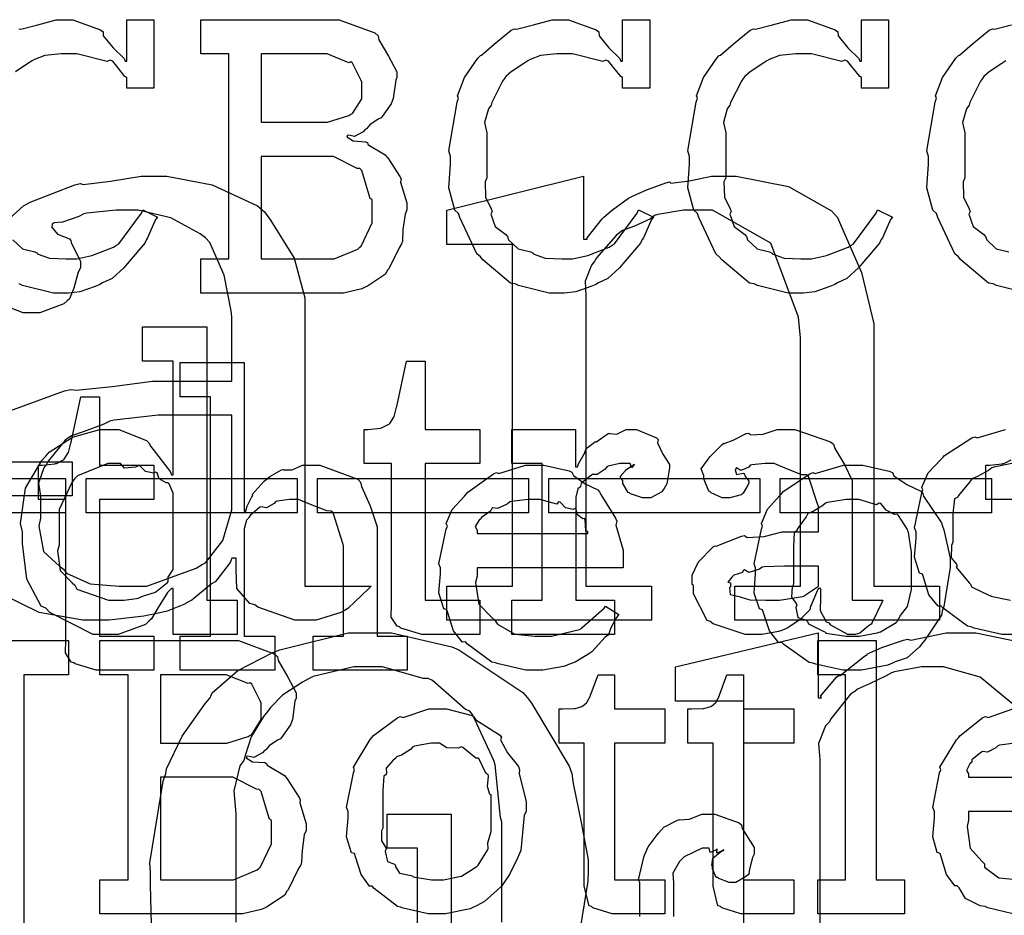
# Model space of a CAD drawing. Extents: x 0 to 8.5, y 0 to 11.
# Tile 318 of 379: x 4.268 to 4.668, y 8.868 to 9.232. Entities that reach past the tile are written whole.
import ezdxf

# ---------------------------------------------------------------- set-up
doc = ezdxf.new("R2010")
doc.units = 0
doc.layers.get('0').update_dxf_attribs({"linetype": 'CONTINUOUS'})

msp = doc.modelspace()

# ---------------------------------------------------------------- linework, layer by layer
at = {"color": 0}
for points in [[(4.26779, 9.22879), (4.26861, 9.22857), (4.2755, 9.23031), (4.28304, 9.23247), (4.2856, 9.23247), (4.28971, 9.23247), (4.301, 9.22835), (4.30208, 9.22749), (4.30214, 9.22597), (4.3061, 9.22103), (4.3106, 9.21674), (4.31099, 9.21556), (4.31164, 9.21556), (4.31164, 9.23247), (4.32269, 9.23247), (4.32269, 9.20469), (4.31164, 9.20469), (4.31164, 9.20904), (4.31093, 9.20942), (4.30599, 9.21556), (4.3049, 9.21599), (4.30365, 9.2155), (4.29139, 9.21858), (4.28733, 9.21858), (4.28504, 9.21858), (4.27832, 9.21789), (4.27419, 9.21625), (4.27322, 9.21576), (4.27154, 9.21463), (4.26644, 9.21132)], [(4.6774, 9.12136), (4.66493, 9.12446), (4.66357, 9.12506), (4.66168, 9.12543), (4.65044, 9.13493), (4.64947, 9.13613), (4.648, 9.13732), (4.64111, 9.15201), (4.64057, 9.15369), (4.63911, 9.15506), (4.63672, 9.16417), (4.63732, 9.17378), (4.63732, 9.17692), (4.63667, 9.17919), (4.64003, 9.19889), (4.64057, 9.20057), (4.64019, 9.2015), (4.64301, 9.20893), (4.64849, 9.21679), (4.64947, 9.21793), (4.64996, 9.21804), (4.65511, 9.22254), (4.662, 9.22819), (4.66336, 9.22879), (4.66417, 9.22857), (4.67106, 9.23031)], [(4.66878, 9.21576), (4.6671, 9.21463), (4.662, 9.21132), (4.65983, 9.20936), (4.65924, 9.20861), (4.65847, 9.20751), (4.65408, 9.19883), (4.65381, 9.19775), (4.65272, 9.19629), (4.65121, 9.19065), (4.65207, 9.18642), (4.65207, 9.18494), (4.65207, 9.16824), (4.65136, 9.16656), (4.65153, 9.16038), (4.65386, 9.1556), (4.65424, 9.15457), (4.65375, 9.15338), (4.65554, 9.14844), (4.65983, 9.14512), (4.66054, 9.14438), (4.66097, 9.14296), (4.66488, 9.13937), (4.66992, 9.13807)], [(4.25825, 9.14649), (4.26975, 9.15679), (4.27121, 9.15767), (4.2724, 9.15831), (4.29053, 9.16542), (4.29269, 9.1659), (4.29394, 9.16553), (4.30501, 9.16683), (4.31754, 9.16894), (4.32178, 9.16894), (4.3279, 9.16894), (4.34636, 9.16531), (4.36481, 9.15685), (4.36757, 9.1544), (4.37011, 9.15093), (4.37961, 9.13553), (4.38406, 9.11942), (4.38406, 9.11404), (4.38406, 9.00228), (4.41097, 9.00228), (4.41, 9.00136), (4.40142, 8.99322), (4.40033, 8.99251), (4.3986, 8.99149), (4.38867, 8.98839), (4.38536, 8.98839), (4.37993, 8.98839), (4.3649, 8.99365), (4.36367, 8.99468), (4.3616, 8.99517), (4.35644, 9.00131), (4.35607, 9.00906), (4.35607, 9.01161), (4.35607, 9.01357), (4.35433, 9.01357), (4.35363, 9.01183), (4.34825, 9.00483), (4.3476, 9.00401), (4.34608, 9.00315), (4.33806, 8.99658), (4.33697, 8.99599), (4.33479, 8.99485), (4.32807, 8.99208), (4.32264, 8.99094), (4.32113, 8.99056), (4.31863, 8.99001), (4.30453, 8.98839), (4.29986, 8.98839), (4.29986, 8.98839), (4.29389, 8.98839), (4.2761, 8.99149), (4.2615, 8.99869)], [(4.26411, 9.07357), (4.28635, 9.0816), (4.28901, 9.08214), (4.29107, 9.08188), (4.30572, 9.08344), (4.32215, 9.08561), (4.32764, 9.08561), (4.35433, 9.08561), (4.35433, 9.11165), (4.35406, 9.11415), (4.35129, 9.12869), (4.34543, 9.14193), (4.34369, 9.14378), (4.34142, 9.14546), (4.32958, 9.15192), (4.31625, 9.15506), (4.31179, 9.15506), (4.3074, 9.15506), (4.29551, 9.15381), (4.29422, 9.15354), (4.29221, 9.15246), (4.28554, 9.15022), (4.28222, 9.14985), (4.28142, 9.14942), (4.28142, 9.14876), (4.28114, 9.14833), (4.28358, 9.14535), (4.28836, 9.14339), (4.28901, 9.14268), (4.28907, 9.14193), (4.29292, 9.13422), (4.29292, 9.13162), (4.29199, 9.12983), (4.29015, 9.12338), (4.28836, 9.11897), (4.28749, 9.11817), (4.28614, 9.11697), (4.27636, 9.11339), (4.27317, 9.11339), (4.26958, 9.11339), (4.25976, 9.11719)], [(4.2654, 9.14296), (4.26932, 9.13937), (4.27436, 9.13807), (4.27539, 9.13764), (4.27533, 9.13737), (4.28022, 9.13558), (4.287, 9.13525), (4.28928, 9.13525), (4.29135, 9.13525), (4.29753, 9.13667), (4.30626, 9.13997), (4.30751, 9.1409), (4.30838, 9.14139), (4.3176, 9.15381), (4.31814, 9.15522), (4.32422, 9.15218), (4.3234, 9.15121), (4.32015, 9.14388), (4.31967, 9.14307), (4.31896, 9.14165), (4.31261, 9.13417), (4.31185, 9.13331), (4.31049, 9.13167), (4.30572, 9.12733), (4.30186, 9.12549), (4.30078, 9.12483), (4.29878, 9.12397), (4.29264, 9.12181), (4.28797, 9.12136), (4.28646, 9.12136), (4.28646, 9.12136), (4.28185, 9.12136), (4.26937, 9.12446), (4.26801, 9.12506)], [(4.67133, 8.98264), (4.66715, 8.98264), (4.65582, 8.98519), (4.65462, 8.98568), (4.65321, 8.98594), (4.64328, 8.99328), (4.64247, 8.99414), (4.64128, 8.99408), (4.63753, 8.99869), (4.63531, 9.00592), (4.63488, 9.00717), (4.63363, 9.00754), (4.63162, 9.01406), (4.63226, 9.02175), (4.63226, 9.02431), (4.63162, 9.02593), (4.6346, 9.04021), (4.6351, 9.04144), (4.63465, 9.04249), (4.63721, 9.04829), (4.64242, 9.05382), (4.64333, 9.05469), (4.64382, 9.05539), (4.65489, 9.0625), (4.65614, 9.06293), (4.65707, 9.06256), (4.66857, 9.06597)], [(4.67122, 9.05208), (4.6639, 9.05067), (4.66308, 9.05035), (4.66174, 9.04932), (4.65728, 9.04676), (4.65533, 9.04601), (4.65483, 9.04557), (4.65403, 9.04449), (4.64953, 9.03911), (4.64919, 9.03842), (4.64794, 9.03776), (4.64725, 9.03174), (4.64725, 9.02974), (4.64725, 9.02018), (4.64665, 9.01882), (4.64654, 9.01383), (4.64865, 9.01118), (4.64899, 9.01042), (4.64854, 9.00993), (4.65381, 9.00358), (4.6544, 9.00304), (4.65479, 9.00201), (4.66183, 8.99858), (4.66265, 8.99826), (4.66265, 8.99821), (4.67063, 8.99653)], [(4.67171, 9.03754), (4.66064, 9.03754), (4.66064, 9.05143), (4.66217, 9.05143), (4.66217, 9.05143), (4.66726, 9.05197), (4.66758, 9.05208), (4.66792, 9.05214), (4.67085, 9.05365)], [(4.32167, 8.86475), (4.32129, 8.88081), (4.32129, 8.88613), (4.32101, 8.88981), (4.3265, 8.92307), (4.32758, 8.92606), (4.32785, 8.92806), (4.33415, 8.94125), (4.34364, 8.95475), (4.3456, 8.95688), (4.3464, 8.95893), (4.35678, 8.96799), (4.37104, 8.97532), (4.37381, 8.9764), (4.37651, 8.977), (4.40164, 8.98335), (4.41004, 8.98335), (4.41917, 8.98335), (4.44374, 8.9776), (4.4465, 8.9764), (4.44894, 8.97472), (4.47254, 8.95904), (4.4745, 8.95688), (4.47613, 8.95464), (4.49143, 8.9291), (4.49251, 8.92606), (4.49294, 8.92204), (4.49642, 8.90554), (4.49903, 8.891), (4.49903, 8.88613), (4.49897, 8.88243), (4.4936, 8.84896)], [(4.56233, 8.80279), (4.56233, 8.95557), (4.53456, 8.95557), (4.53456, 8.96946), (4.5925, 8.98335), (4.5925, 8.95688), (4.59381, 8.95688), (4.59347, 8.95751), (4.59999, 8.96522), (4.60075, 8.96599), (4.6014, 8.96593), (4.61128, 8.97385), (4.61247, 8.97444), (4.61253, 8.97472), (4.61833, 8.97737), (4.62717, 8.98036), (4.62875, 8.98074), (4.63015, 8.98025), (4.64453, 8.98335), (4.64936, 8.98335), (4.65657, 8.98335), (4.67828, 8.97879)], [(4.46408, 8.86572), (4.46408, 8.90653), (4.46349, 8.90826), (4.46137, 8.92958), (4.46083, 8.93147), (4.46001, 8.93311), (4.45215, 8.95003), (4.45107, 8.95144), (4.44933, 8.9521), (4.43587, 8.96392), (4.43414, 8.96468), (4.43201, 8.96474), (4.41553, 8.96946), (4.41004, 8.96946), (4.40397, 8.96946), (4.38743, 8.9655), (4.38574, 8.96468), (4.38303, 8.96317), (4.37494, 8.95796), (4.37011, 8.9529), (4.36903, 8.95144), (4.36719, 8.94922), (4.36219, 8.94103), (4.35981, 8.93343), (4.35926, 8.93147), (4.35758, 8.92925), (4.35514, 8.91906), (4.35601, 8.90967), (4.35601, 8.90653), (4.35601, 8.86572)], [(4.67231, 8.95372), (4.65826, 8.96533), (4.64344, 8.96946), (4.63851, 8.96946), (4.63444, 8.96946), (4.62354, 8.9675), (4.62224, 8.96707), (4.62011, 8.96576), (4.61333, 8.96257), (4.60856, 8.96035), (4.60747, 8.95947), (4.60568, 8.95833), (4.59771, 8.94835), (4.59706, 8.9471), (4.59543, 8.94547), (4.59267, 8.93837), (4.59315, 8.93175), (4.59315, 8.92953), (4.59315, 8.80279)], [(4.67156, 8.86903), (4.6614, 8.87158), (4.66032, 8.87207), (4.65826, 8.87229), (4.6524, 8.87532), (4.64979, 8.87967), (4.64903, 8.88053), (4.64806, 8.88049), (4.64469, 8.8851), (4.64247, 8.89231), (4.64208, 8.89356), (4.6409, 8.89399), (4.63911, 8.90044), (4.63971, 8.90815), (4.63971, 8.91069), (4.63911, 8.91228), (4.64187, 8.92637), (4.64231, 8.92763), (4.64193, 8.92865), (4.64871, 8.93978), (4.64947, 8.94065), (4.65001, 8.9414), (4.65944, 8.94883), (4.66054, 8.94933), (4.66162, 8.94894), (4.67156, 8.95236)], [(4.67253, 8.93847), (4.66618, 8.93761), (4.66553, 8.93739), (4.66471, 8.93653), (4.66124, 8.93474), (4.65924, 8.93506), (4.65881, 8.93479), (4.65782, 8.93403), (4.65494, 8.93164), (4.65494, 8.93088), (4.65489, 8.93067), (4.65419, 8.93001), (4.65283, 8.9274), (4.6536, 8.92594), (4.6536, 8.92546), (4.6536, 8.92458), (4.6536, 8.92458), (4.69461, 8.92458)], [(4.42979, 8.8495), (4.42979, 8.89572), (4.41743, 8.89572), (4.41743, 8.90961), (4.44347, 8.90961), (4.44347, 8.7985)], [(4.52007, 8.86794), (4.52007, 8.88183), (4.51958, 8.88286), (4.52171, 8.89208), (4.52203, 8.8929), (4.52203, 8.8929), (4.52349, 8.89638), (4.52707, 8.90121), (4.52767, 8.90181), (4.52767, 8.90181), (4.52989, 8.90429), (4.53532, 8.90712), (4.53614, 8.90744), (4.53618, 8.90728), (4.54031, 8.90761), (4.54531, 8.90961), (4.54699, 8.90961), (4.55057, 8.90961), (4.56044, 8.90603), (4.56131, 8.90528), (4.56168, 8.90381), (4.56651, 8.896), (4.56651, 8.89333), (4.56581, 8.89193), (4.56456, 8.88721), (4.5644, 8.88531), (4.56413, 8.88488), (4.56304, 8.88411), (4.55914, 8.88183), (4.55783, 8.88183), (4.55632, 8.88183), (4.55214, 8.88346), (4.55176, 8.88379), (4.55106, 8.8839), (4.54958, 8.88743), (4.54958, 8.88857), (4.54937, 8.88867), (4.54975, 8.89171), (4.55339, 8.89464), (4.55414, 8.89486), (4.55414, 8.89507), (4.55354, 8.89464), (4.55138, 8.89378), (4.55154, 8.89551), (4.55154, 8.89551), (4.551, 8.89497), (4.54867, 8.89399), (4.54818, 8.89572), (4.54807, 8.89572), (4.54542, 8.89572), (4.53803, 8.89231), (4.53743, 8.8916), (4.53618, 8.89035), (4.53347, 8.88564), (4.53375, 8.88167), (4.53375, 8.88032), (4.53375, 8.86794)], [(4.70785, 8.91069), (4.6536, 8.91069), (4.6536, 8.90722), (4.653, 8.90457), (4.65429, 8.89583), (4.65901, 8.89051), (4.6601, 8.88943), (4.66004, 8.88807), (4.66596, 8.88374), (4.67458, 8.88292)]]:
    msp.add_lwpolyline(points, dxfattribs=at)
for points in [[(4.34169, 9.13525), (4.35319, 9.13525), (4.35319, 9.21858), (4.34169, 9.21858), (4.34169, 9.23247), (4.39268, 9.23247), (4.39794, 9.23247), (4.41243, 9.22706), (4.41374, 9.22597), (4.41407, 9.22433), (4.41803, 9.21767), (4.42133, 9.21121), (4.42133, 9.20904), (4.4209, 9.20785), (4.41986, 9.20042), (4.4196, 9.19971), (4.41906, 9.19829), (4.41547, 9.19308), (4.41504, 9.19254), (4.41379, 9.19206), (4.41043, 9.18972), (4.40907, 9.1881), (4.40853, 9.18778), (4.40767, 9.18685), (4.40419, 9.18494), (4.40181, 9.18549), (4.40115, 9.18539), (4.40115, 9.18494), (4.4011, 9.18485), (4.40369, 9.18317), (4.40869, 9.18289), (4.4094, 9.18257), (4.40956, 9.18181), (4.41661, 9.17757), (4.41721, 9.17692), (4.41769, 9.17632), (4.42264, 9.16872), (4.42307, 9.16781), (4.4229, 9.1665), (4.42546, 9.15804), (4.42546, 9.15522), (4.42469, 9.15349), (4.42378, 9.14719), (4.42361, 9.14242), (4.42329, 9.14133), (4.42236, 9.13981), (4.41808, 9.13124), (4.41743, 9.13049), (4.41672, 9.12901), (4.4094, 9.12418), (4.40853, 9.12375), (4.40717, 9.12315), (4.39968, 9.12136), (4.39725, 9.12136), (4.34169, 9.12136), (4.34169, 9.13525)], [(4.48785, 9.12136), (4.48324, 9.12136), (4.47076, 9.12446), (4.4694, 9.12506), (4.4675, 9.12543), (4.45628, 9.13493), (4.45529, 9.13613), (4.45383, 9.13732), (4.44694, 9.15201), (4.4464, 9.15369), (4.44493, 9.15506), (4.44254, 9.16417), (4.44314, 9.17378), (4.44314, 9.17692), (4.44249, 9.17919), (4.44586, 9.19889), (4.4464, 9.20057), (4.44601, 9.2015), (4.44883, 9.20893), (4.45432, 9.21679), (4.45529, 9.21793), (4.45578, 9.21804), (4.46094, 9.22254), (4.46783, 9.22819), (4.46918, 9.22879), (4.47, 9.22857), (4.47689, 9.23031), (4.48443, 9.23247), (4.48699, 9.23247), (4.4911, 9.23247), (4.50239, 9.22835), (4.50347, 9.22749), (4.50353, 9.22597), (4.50749, 9.22103), (4.51199, 9.21674), (4.51237, 9.21556), (4.51303, 9.21556), (4.51303, 9.23247), (4.52408, 9.23247), (4.52408, 9.20469), (4.51303, 9.20469), (4.51303, 9.20904), (4.51232, 9.20942), (4.50738, 9.21556), (4.50629, 9.21599), (4.50504, 9.2155), (4.49278, 9.21858), (4.48872, 9.21858), (4.48643, 9.21858), (4.47971, 9.21789), (4.47558, 9.21625), (4.47461, 9.21576), (4.47293, 9.21463), (4.46783, 9.21132), (4.46565, 9.20936), (4.46506, 9.20861), (4.46431, 9.20751), (4.4599, 9.19883), (4.45964, 9.19775), (4.45856, 9.19629), (4.45703, 9.19065), (4.4579, 9.18642), (4.4579, 9.18494), (4.4579, 9.16824), (4.45719, 9.16656), (4.45736, 9.16038), (4.45969, 9.1556), (4.46007, 9.15457), (4.45958, 9.15338), (4.46137, 9.14844), (4.46565, 9.14512), (4.46636, 9.14438), (4.46679, 9.14296), (4.47071, 9.13937), (4.47575, 9.13807), (4.47678, 9.13764), (4.47672, 9.13737), (4.48161, 9.13558), (4.48839, 9.13525), (4.49067, 9.13525), (4.49274, 9.13525), (4.49892, 9.13667), (4.50765, 9.13997), (4.5089, 9.1409), (4.50976, 9.14139), (4.51899, 9.15381), (4.51953, 9.15522), (4.52561, 9.15218), (4.52479, 9.15121), (4.52154, 9.14388), (4.52106, 9.14307), (4.52035, 9.14165), (4.514, 9.13417), (4.51324, 9.13331), (4.51188, 9.13167), (4.50711, 9.12733), (4.50325, 9.12549), (4.50217, 9.12483), (4.50017, 9.12397), (4.49403, 9.12181), (4.48936, 9.12136), (4.48785, 9.12136)], [(4.5849, 9.12136), (4.58029, 9.12136), (4.56782, 9.12446), (4.56646, 9.12506), (4.56456, 9.12543), (4.55333, 9.13493), (4.55236, 9.13613), (4.55089, 9.13732), (4.544, 9.15201), (4.54346, 9.15369), (4.54199, 9.15506), (4.53961, 9.16417), (4.54021, 9.17378), (4.54021, 9.17692), (4.53956, 9.17919), (4.54292, 9.19889), (4.54346, 9.20057), (4.54308, 9.2015), (4.5459, 9.20893), (4.55138, 9.21679), (4.55236, 9.21793), (4.55285, 9.21804), (4.558, 9.22254), (4.56489, 9.22819), (4.56625, 9.22879), (4.56706, 9.22857), (4.57394, 9.23031), (4.58149, 9.23247), (4.58404, 9.23247), (4.58817, 9.23247), (4.59944, 9.22835), (4.60053, 9.22749), (4.60058, 9.22597), (4.60454, 9.22103), (4.60906, 9.21674), (4.60943, 9.21556), (4.61008, 9.21556), (4.61008, 9.23247), (4.62115, 9.23247), (4.62115, 9.20469), (4.61008, 9.20469), (4.61008, 9.20904), (4.60938, 9.20942), (4.60444, 9.21556), (4.60335, 9.21599), (4.60211, 9.2155), (4.58985, 9.21858), (4.58578, 9.21858), (4.5835, 9.21858), (4.57676, 9.21789), (4.57264, 9.21625), (4.57167, 9.21576), (4.56999, 9.21463), (4.56489, 9.21132), (4.56272, 9.20936), (4.56212, 9.20861), (4.56136, 9.20751), (4.55697, 9.19883), (4.55669, 9.19775), (4.55561, 9.19629), (4.5541, 9.19065), (4.55496, 9.18642), (4.55496, 9.18494), (4.55496, 9.16824), (4.55425, 9.16656), (4.55442, 9.16038), (4.55675, 9.1556), (4.55713, 9.15457), (4.55664, 9.15338), (4.55843, 9.14844), (4.56272, 9.14512), (4.56342, 9.14438), (4.56386, 9.14296), (4.56776, 9.13937), (4.57281, 9.13807), (4.57383, 9.13764), (4.57379, 9.13737), (4.57867, 9.13558), (4.58544, 9.13525), (4.58772, 9.13525), (4.58979, 9.13525), (4.59597, 9.13667), (4.60471, 9.13997), (4.60596, 9.1409), (4.60682, 9.14139), (4.61604, 9.15381), (4.6166, 9.15522), (4.62267, 9.15218), (4.62185, 9.15121), (4.6186, 9.14388), (4.61811, 9.14307), (4.6174, 9.14165), (4.61106, 9.13417), (4.61029, 9.13331), (4.60894, 9.13167), (4.60417, 9.12733), (4.60032, 9.12549), (4.59924, 9.12483), (4.59722, 9.12397), (4.5911, 9.12181), (4.58643, 9.12136), (4.5849, 9.12136)], [(4.36621, 9.19081), (4.39008, 9.19081), (4.39324, 9.19081), (4.40192, 9.19353), (4.40267, 9.19407), (4.40343, 9.19433), (4.40722, 9.20036), (4.40722, 9.20231), (4.40722, 9.20708), (4.40685, 9.20774), (4.40343, 9.21479), (4.40267, 9.21533), (4.40192, 9.215), (4.39301, 9.21858), (4.39008, 9.21858), (4.36621, 9.21858), (4.36621, 9.19081)], [(4.36621, 9.13525), (4.39247, 9.13525), (4.39594, 9.13525), (4.40549, 9.13926), (4.40636, 9.14003), (4.40685, 9.14046), (4.41135, 9.1499), (4.41135, 9.15306), (4.41135, 9.15935), (4.4106, 9.15983), (4.40896, 9.16515), (4.40717, 9.17117), (4.40636, 9.17193), (4.40522, 9.17204), (4.39561, 9.17692), (4.39247, 9.17692), (4.36621, 9.17692), (4.36621, 9.13525)], [(4.44168, 9.00228), (4.46837, 9.00228), (4.46837, 9.14117), (4.44168, 9.14117), (4.44168, 9.15506), (4.49724, 9.16894), (4.49724, 9.14333), (4.49875, 9.14333), (4.49864, 9.14388), (4.50472, 9.15147), (4.50549, 9.15224), (4.50549, 9.15224), (4.50896, 9.15522), (4.51546, 9.15989), (4.51654, 9.16049), (4.51687, 9.16064), (4.52257, 9.16319), (4.53065, 9.16618), (4.53217, 9.16656), (4.53271, 9.16601), (4.54025, 9.16694), (4.54915, 9.16894), (4.55214, 9.16894), (4.55919, 9.16894), (4.58051, 9.16471), (4.59787, 9.15483), (4.60032, 9.15201), (4.60194, 9.14833), (4.61014, 9.12978), (4.61507, 9.10889), (4.61507, 9.10189), (4.61507, 9.00228), (4.64176, 9.00228), (4.64176, 8.98839), (4.55865, 8.98839), (4.55865, 9.00228), (4.58535, 9.00228), (4.58535, 9.10319), (4.58458, 9.11154), (4.57329, 9.14165), (4.54958, 9.15506), (4.54172, 9.15506), (4.53782, 9.15506), (4.5274, 9.15326), (4.5261, 9.15289), (4.52436, 9.15158), (4.51796, 9.1486), (4.51303, 9.14675), (4.51199, 9.14594), (4.51053, 9.14481), (4.50244, 9.13564), (4.50179, 9.13444), (4.50043, 9.13276), (4.49789, 9.12619), (4.4981, 9.12033), (4.4981, 9.11838), (4.4981, 9.00228), (4.52479, 9.00228), (4.52479, 8.98839), (4.44168, 8.98839), (4.44168, 9.00228)], [(4.30442, 8.98264), (4.29801, 8.98264), (4.28043, 8.99154), (4.27881, 8.99328), (4.27686, 8.99419), (4.27111, 9.00515), (4.26926, 9.01953), (4.26926, 9.02431), (4.26856, 9.02767), (4.27056, 9.0421), (4.27718, 9.05339), (4.27881, 9.05512), (4.28011, 9.05669), (4.28956, 9.06287), (4.30067, 9.06597), (4.30442, 9.06597), (4.30849, 9.06597), (4.31967, 9.06147), (4.32069, 9.06054), (4.3214, 9.05897), (4.32932, 9.04883), (4.32981, 9.04753), (4.33046, 9.04753), (4.33046, 9.09375), (4.31808, 9.09375), (4.31808, 9.10764), (4.34413, 9.10764), (4.34413, 8.99653), (4.3565, 8.99653), (4.3565, 8.98264), (4.33046, 8.98264), (4.33046, 9.00131), (4.32981, 9.00131), (4.32824, 8.99968), (4.32443, 8.9936), (4.32172, 8.98904), (4.32069, 8.98807), (4.31933, 8.98671), (4.30811, 8.98264), (4.30442, 8.98264)], [(4.33333, 8.98199), (4.34571, 8.98199), (4.34571, 9.07921), (4.33333, 9.07921), (4.33333, 9.0931), (4.35938, 9.0931), (4.35938, 9.03276), (4.36003, 9.03276), (4.36003, 9.03276), (4.36051, 9.03472), (4.36253, 9.03851), (4.36285, 9.03907), (4.36257, 9.03956), (4.36751, 9.04492), (4.36806, 9.04536), (4.36806, 9.04536), (4.36974, 9.04688), (4.37451, 9.04949), (4.37522, 9.04969), (4.37528, 9.04949), (4.37879, 9.04949), (4.38308, 9.05143), (4.38456, 9.05143), (4.39008, 9.05143), (4.40554, 9.04568), (4.40668, 9.04449), (4.40696, 9.04275), (4.41049, 9.03489), (4.41342, 9.02632), (4.41342, 9.02344), (4.41342, 8.98199), (4.42557, 8.98199), (4.42557, 8.9681), (4.38737, 8.9681), (4.38737, 8.98199), (4.39974, 8.98199), (4.39974, 9.01867), (4.39947, 9.01953), (4.39556, 9.03201), (4.39475, 9.03276), (4.39296, 9.03282), (4.38704, 9.03521), (4.3814, 9.03754), (4.37956, 9.03754), (4.37771, 9.03754), (4.37278, 9.03683), (4.37218, 9.03668), (4.37153, 9.03581), (4.36838, 9.03412), (4.36615, 9.03456), (4.36567, 9.03429), (4.36469, 9.03347), (4.36176, 9.03103), (4.36128, 9.03022), (4.36111, 9.02994), (4.36029, 9.02903), (4.35938, 9.0255), (4.35938, 9.02431), (4.35938, 8.98199), (4.37175, 8.98199), (4.37175, 8.9681), (4.33333, 8.9681), (4.33333, 8.98199)], [(4.43463, 8.98264), (4.43158, 8.98264), (4.42301, 8.98519), (4.42247, 8.98568), (4.42144, 8.98594), (4.41906, 8.98964), (4.41922, 8.99485), (4.41922, 8.99653), (4.41922, 9.05208), (4.40815, 9.05208), (4.40815, 9.06597), (4.40967, 9.06597), (4.40967, 9.06597), (4.41476, 9.06651), (4.4151, 9.06663), (4.41542, 9.06668), (4.41835, 9.06819), (4.41857, 9.06836), (4.41857, 9.06836), (4.42019, 9.0709), (4.42031, 9.07118), (4.42031, 9.07118), (4.42128, 9.07493), (4.42139, 9.07531), (4.42529, 9.09375), (4.43289, 9.09375), (4.43289, 9.06597), (4.45503, 9.06597), (4.45503, 9.05208), (4.43289, 9.05208), (4.43289, 8.99653), (4.45503, 8.99653), (4.45503, 8.98264), (4.45404, 8.98264), (4.45182, 8.98264), (4.45111, 8.98264), (4.44987, 8.98264), (4.44706, 8.98264), (4.44613, 8.98264), (4.44472, 8.98264), (4.44151, 8.98264), (4.44049, 8.98264), (4.43901, 8.98264), (4.43571, 8.98264), (4.43463, 8.98264)], [(4.30231, 8.9681), (4.29926, 8.9681), (4.29069, 8.97065), (4.29015, 8.97114), (4.28911, 8.9714), (4.28674, 8.9751), (4.28689, 8.98031), (4.28689, 8.98199), (4.28689, 9.03754), (4.27582, 9.03754), (4.27582, 9.05143), (4.27735, 9.05143), (4.27735, 9.05143), (4.28244, 9.05197), (4.28276, 9.05208), (4.2831, 9.05214), (4.28603, 9.05365), (4.28624, 9.05382), (4.28624, 9.05382), (4.28787, 9.05638), (4.28797, 9.05664), (4.28797, 9.05664), (4.28896, 9.06039), (4.28907, 9.06076), (4.29297, 9.07921), (4.30057, 9.07921), (4.30057, 9.05143), (4.32269, 9.05143), (4.32269, 9.03754), (4.30057, 9.03754), (4.30057, 8.98199), (4.32269, 8.98199), (4.32269, 8.9681), (4.32172, 8.9681), (4.3195, 8.9681), (4.31879, 8.9681), (4.31754, 8.9681), (4.31472, 8.9681), (4.31381, 8.9681), (4.31239, 8.9681), (4.30919, 8.9681), (4.30817, 8.9681), (4.30669, 8.9681), (4.30339, 8.9681), (4.30231, 8.9681)], [(4.31244, 9.00228), (4.31982, 9.00228), (4.3399, 9.00956), (4.34196, 9.01096), (4.34364, 9.01172), (4.35064, 9.02083), (4.35433, 9.03331), (4.35433, 9.03743), (4.35433, 9.07172), (4.33089, 9.07172), (4.32438, 9.07172), (4.30658, 9.06976), (4.30485, 9.06933), (4.30236, 9.06803), (4.29432, 9.06515), (4.28917, 9.06337), (4.28814, 9.06261), (4.28662, 9.06153), (4.27968, 9.05306), (4.27924, 9.05197), (4.27794, 9.0504), (4.27588, 9.04417), (4.27664, 9.03896), (4.27664, 9.03722), (4.27664, 9.02983), (4.27599, 9.02669), (4.27789, 9.01628), (4.2844, 9.01042), (4.28597, 9.00922), (4.28722, 9.00749), (4.29682, 9.00315), (4.30854, 9.00228), (4.31244, 9.00228)], [(4.4681, 8.99653), (4.48047, 8.99653), (4.48047, 9.05208), (4.4681, 9.05208), (4.4681, 9.06597), (4.49393, 9.06597), (4.49393, 9.05078), (4.49479, 9.05078), (4.49479, 9.05078), (4.49511, 9.05197), (4.49729, 9.05578), (4.49761, 9.05621), (4.49761, 9.05621), (4.49832, 9.05821), (4.50151, 9.06065), (4.50196, 9.06099), (4.50222, 9.06071), (4.50726, 9.06424), (4.50782, 9.06446), (4.50782, 9.06435), (4.51074, 9.06407), (4.51454, 9.06597), (4.51585, 9.06597), (4.51878, 9.06597), (4.52681, 9.06256), (4.52756, 9.06185), (4.52729, 9.06049), (4.5294, 9.05583), (4.53212, 9.05176), (4.53212, 9.05035), (4.5319, 9.04872), (4.53108, 9.04378), (4.52994, 9.04199), (4.52951, 9.04144), (4.52908, 9.04064), (4.52453, 9.03819), (4.523, 9.03819), (4.52121, 9.03819), (4.51628, 9.03982), (4.51585, 9.04015), (4.51535, 9.04031), (4.51324, 9.04394), (4.51324, 9.04514), (4.51297, 9.04514), (4.5121, 9.04676), (4.51432, 9.04926), (4.51454, 9.04949), (4.51449, 9.04949), (4.51443, 9.04949), (4.51747, 9.0516), (4.51779, 9.05165), (4.51779, 9.05186), (4.51768, 9.05149), (4.51671, 9.05035), (4.51622, 9.05208), (4.51606, 9.05208), (4.51546, 9.05208), (4.51411, 9.05208), (4.51367, 9.05208), (4.51193, 9.05208), (4.50726, 9.051), (4.50672, 9.05078), (4.50597, 9.04986), (4.50271, 9.04769), (4.50082, 9.04764), (4.50043, 9.04731), (4.49935, 9.04656), (4.49625, 9.044), (4.49604, 9.04286), (4.49588, 9.04254), (4.49496, 9.04183), (4.49414, 9.03847), (4.49414, 9.03733), (4.49414, 8.99653), (4.50976, 8.99653), (4.50976, 8.98264), (4.4681, 8.98264), (4.4681, 8.99653)], [(4.56754, 8.98264), (4.56282, 8.98264), (4.54981, 8.98699), (4.54867, 8.98785), (4.54742, 8.98833), (4.54194, 8.99908), (4.54194, 9.00261), (4.54139, 9.00287), (4.54135, 9.00678), (4.54357, 9.01129), (4.54389, 9.01193), (4.54378, 9.01204), (4.54986, 9.01824), (4.55062, 9.01867), (4.55111, 9.01844), (4.56131, 9.02257), (4.56256, 9.02279), (4.56369, 9.02203), (4.57053, 9.0224), (4.57785, 9.02431), (4.58035, 9.02431), (4.59272, 9.02431), (4.59272, 9.03472), (4.59239, 9.03526), (4.58854, 9.04682), (4.58772, 9.04753), (4.58589, 9.04753), (4.58008, 9.04981), (4.57471, 9.05208), (4.57297, 9.05208), (4.57096, 9.05208), (4.56554, 9.05154), (4.56494, 9.05143), (4.56429, 9.05067), (4.56114, 9.04926), (4.5594, 9.05029), (4.55908, 9.05013), (4.55908, 9.04992), (4.55881, 9.04958), (4.55935, 9.04764), (4.56222, 9.04818), (4.56256, 9.04796), (4.56272, 9.04704), (4.56429, 9.04497), (4.56429, 9.04428), (4.56401, 9.04329), (4.56212, 9.04004), (4.56168, 9.03971), (4.56125, 9.03933), (4.55669, 9.03819), (4.55518, 9.03819), (4.55354, 9.03819), (4.5491, 9.04021), (4.54867, 9.04058), (4.54812, 9.04081), (4.54606, 9.04585), (4.54606, 9.04753), (4.5459, 9.04753), (4.54503, 9.04997), (4.54785, 9.05393), (4.54824, 9.05447), (4.5485, 9.05485), (4.55365, 9.0599), (4.55431, 9.06033), (4.55431, 9.06028), (4.558, 9.06164), (4.56332, 9.06424), (4.56429, 9.06446), (4.565, 9.06369), (4.57021, 9.06407), (4.57585, 9.06597), (4.57775, 9.06597), (4.58301, 9.06597), (4.5975, 9.06093), (4.59879, 9.0599), (4.59924, 9.05826), (4.60325, 9.05176), (4.60639, 9.04519), (4.60639, 9.04297), (4.60639, 8.99653), (4.61876, 8.99653), (4.61833, 8.99561), (4.61447, 8.98747), (4.61399, 8.98676), (4.61279, 8.98594), (4.60938, 8.98318), (4.60758, 8.98264), (4.60704, 8.98264), (4.60454, 8.98264), (4.5976, 8.98643), (4.59706, 8.98719), (4.59586, 8.98757), (4.59343, 8.99219), (4.59358, 8.99789), (4.59358, 8.99978), (4.59358, 9.00131), (4.59272, 9.00131), (4.59218, 9.00032), (4.58979, 8.99474), (4.58946, 8.99414), (4.58914, 8.99268), (4.58518, 8.98872), (4.58469, 8.98828), (4.58356, 8.98757), (4.58014, 8.98535), (4.57801, 8.98443), (4.57731, 8.98415), (4.57644, 8.98378), (4.56976, 8.98264), (4.56754, 8.98264)], [(4.0351, 8.80279), (4.06332, 8.80279), (4.06332, 9.0389), (4.0351, 9.0389), (4.0351, 9.05279), (4.09847, 9.05279), (4.2391, 8.84056), (4.24061, 8.84056), (4.24061, 9.0389), (4.2124, 9.0389), (4.2124, 9.05279), (4.28944, 9.05279), (4.28944, 9.0389), (4.26124, 9.0389), (4.26124, 8.7889), (4.23606, 8.7889), (4.08544, 9.01633), (4.08393, 9.01633), (4.08393, 8.80279), (4.11193, 8.80279), (4.11193, 8.7889), (4.0351, 8.7889), (4.0351, 8.80279)], [(4.30854, 8.99653), (4.31049, 8.99653), (4.31569, 8.99729), (4.31635, 8.9974), (4.31635, 8.9974), (4.31847, 8.99838), (4.32297, 8.99972), (4.32351, 9), (4.32351, 9), (4.32818, 9.00375), (4.3285, 9.00413), (4.3285, 9.00413), (4.32844, 9.00597), (4.33046, 9.009), (4.33046, 9.00999), (4.33046, 9.03863), (4.33046, 9.04004), (4.32883, 9.04389), (4.3285, 9.04428), (4.32764, 9.04422), (4.32487, 9.0459), (4.32406, 9.04833), (4.32351, 9.04861), (4.32269, 9.04824), (4.31928, 9.04883), (4.317, 9.05111), (4.31635, 9.05122), (4.31515, 9.05063), (4.31071, 9.05024), (4.30908, 9.05208), (4.30854, 9.05208), (4.30404, 9.05208), (4.29161, 9.04704), (4.29053, 9.04601), (4.28933, 9.04438), (4.28424, 9.03342), (4.28424, 9.02974), (4.28424, 9.01888), (4.28347, 9.0166), (4.28461, 9.00862), (4.28944, 9.00364), (4.29053, 9.00261), (4.29144, 9.00108), (4.30425, 8.99653), (4.30854, 8.99653)], [(4.47792, 8.9681), (4.47379, 8.9681), (4.46262, 8.97065), (4.46143, 8.97114), (4.46001, 8.9714), (4.45008, 8.97874), (4.44928, 8.9796), (4.44808, 8.97954), (4.44433, 8.98415), (4.44211, 8.99138), (4.44168, 8.99262), (4.44043, 8.993), (4.43842, 8.99951), (4.43907, 9.00722), (4.43907, 9.00976), (4.43842, 9.01133), (4.4414, 9.02544), (4.44189, 9.02669), (4.44146, 9.02772), (4.4439, 9.03336), (4.44883, 9.03885), (4.44971, 9.03971), (4.45019, 9.04047), (4.46067, 9.0479), (4.46186, 9.04839), (4.46283, 9.04801), (4.47364, 9.05143), (4.47726, 9.05143), (4.48107, 9.05143), (4.49132, 9.0491), (4.49246, 9.04861), (4.49311, 9.04725), (4.49794, 9.04383), (4.50299, 9.04144), (4.50375, 9.04058), (4.50424, 9.0395), (4.51025, 9.02983), (4.51069, 9.02865), (4.51031, 9.02707), (4.51329, 9.01688), (4.51329, 9.01346), (4.51329, 9.00976), (4.45404, 9.00976), (4.45404, 9.00629), (4.45335, 9.00369), (4.45469, 8.9949), (4.46001, 8.98958), (4.46121, 8.9885), (4.46224, 8.98687), (4.46924, 8.98281), (4.47738, 8.98199), (4.48008, 8.98199), (4.48421, 8.98199), (4.49556, 8.98469), (4.49658, 8.98525), (4.49681, 8.98557), (4.50553, 8.99328), (4.50613, 8.99414), (4.51156, 8.99067), (4.51058, 8.98947), (4.50831, 8.98529), (4.50743, 8.98286), (4.507, 8.98221), (4.50603, 8.9815), (4.50054, 8.97558), (4.49983, 8.97504), (4.49832, 8.97413), (4.49376, 8.9714), (4.49115, 8.97038), (4.49029, 8.97006), (4.4891, 8.96957), (4.48068, 8.9681), (4.47792, 8.9681)], [(4.60661, 8.9681), (4.60254, 8.9681), (4.59153, 8.97049), (4.59033, 8.97092), (4.58882, 8.97119), (4.57861, 8.97851), (4.57775, 8.97939), (4.57644, 8.97939), (4.57269, 8.9841), (4.57036, 8.99138), (4.56993, 8.99262), (4.56868, 8.993), (4.56646, 8.9994), (4.56711, 9.00722), (4.56711, 9.00976), (4.56646, 9.01133), (4.56944, 9.02544), (4.56993, 9.02669), (4.5695, 9.02778), (4.57194, 9.03353), (4.57688, 9.03907), (4.57775, 9.03993), (4.57824, 9.04069), (4.58908, 9.04796), (4.59033, 9.04839), (4.59131, 9.04801), (4.60275, 9.05143), (4.60661, 9.05143), (4.61062, 9.05143), (4.62142, 9.04893), (4.62267, 9.04839), (4.62326, 9.04704), (4.62847, 9.04351), (4.63417, 9.0409), (4.63504, 9.03993), (4.63536, 9.03885), (4.64258, 9.028), (4.64307, 9.02669), (4.64356, 9.02518), (4.64611, 9.01361), (4.64611, 9.00976), (4.64583, 9.00819), (4.64356, 8.99393), (4.64307, 8.99262), (4.64258, 8.9905), (4.6359, 8.98036), (4.63504, 8.97939), (4.63374, 8.97765), (4.62864, 8.97314), (4.62386, 8.97146), (4.62267, 8.97092), (4.62076, 8.97021), (4.61014, 8.9681), (4.60661, 8.9681)], [(4.20111, 9.04596), (4.28683, 9.04596), (4.28683, 9.03207), (4.20111, 9.03207), (4.20111, 9.04596)], [(4.29514, 9.04596), (4.38086, 9.04596), (4.38086, 9.03207), (4.29514, 9.03207), (4.29514, 9.04596)], [(4.38911, 9.04596), (4.47483, 9.04596), (4.47483, 9.03207), (4.38911, 9.03207), (4.38911, 9.04596)], [(4.48313, 9.04596), (4.56885, 9.04596), (4.56885, 9.03207), (4.48313, 9.03207), (4.48313, 9.04596)], [(4.57715, 9.04596), (4.66287, 9.04596), (4.66287, 9.03207), (4.57715, 9.03207), (4.57715, 9.04596)], [(4.45404, 9.02365), (4.49897, 9.02365), (4.49897, 9.02453), (4.49821, 9.02479), (4.49789, 9.02935), (4.49767, 9.02974), (4.49696, 9.02968), (4.49479, 9.03119), (4.49419, 9.03358), (4.49376, 9.03386), (4.49306, 9.03347), (4.4899, 9.03412), (4.48768, 9.03635), (4.48703, 9.03646), (4.48633, 9.0356), (4.47949, 9.03754), (4.47726, 9.03754), (4.47478, 9.03754), (4.46799, 9.03668), (4.46729, 9.03646), (4.46619, 9.0356), (4.46224, 9.03381), (4.46035, 9.03412), (4.4599, 9.03386), (4.45936, 9.03271), (4.45578, 9.03017), (4.45557, 9.02974), (4.45481, 9.02914), (4.45313, 9.02647), (4.45404, 9.02501), (4.45404, 9.02453), (4.45404, 9.02365)], [(4.60661, 8.98199), (4.60926, 8.98199), (4.61649, 8.98329), (4.61724, 8.98351), (4.61778, 8.98367), (4.62414, 8.98742), (4.62462, 8.98785), (4.62462, 8.98785), (4.62597, 8.99035), (4.62875, 8.99397), (4.62896, 8.99457), (4.62896, 8.99457), (4.63049, 9.00092), (4.63049, 9.00304), (4.63049, 9.0165), (4.63032, 9.01671), (4.62918, 9.02414), (4.62896, 9.02474), (4.62875, 9.02533), (4.62511, 9.03103), (4.62462, 9.03147), (4.62354, 9.03136), (4.62011, 9.03315), (4.618, 9.03581), (4.61724, 9.03603), (4.61626, 9.03526), (4.609, 9.03754), (4.60661, 9.03754), (4.60385, 9.03754), (4.59631, 9.03629), (4.59554, 9.03603), (4.5944, 9.03504), (4.59044, 9.03261), (4.58854, 9.0319), (4.58817, 9.03147), (4.58762, 9.03039), (4.58404, 9.02539), (4.58382, 9.02474), (4.58274, 9.02403), (4.58251, 9.01839), (4.58251, 9.0165), (4.58251, 9.00304), (4.58192, 9.00196), (4.58171, 8.99778), (4.58361, 8.99522), (4.58382, 8.99457), (4.58339, 8.99354), (4.58431, 8.98947), (4.58768, 8.98839), (4.58817, 8.98785), (4.5886, 8.98693), (4.59478, 8.98378), (4.59554, 8.98351), (4.5956, 8.98312), (4.60385, 8.98199), (4.60661, 8.98199)], [(4.5734, 8.99653), (4.57682, 8.99653), (4.5861, 8.99799), (4.58708, 8.99826), (4.58703, 8.99843), (4.59272, 9.00222), (4.59272, 9.00347), (4.59272, 9.01042), (4.58187, 9.01042), (4.57883, 9.01042), (4.57053, 9.0101), (4.56972, 9.00999), (4.56863, 9.00911), (4.56435, 9.00776), (4.56256, 9.00885), (4.56212, 9.00868), (4.56174, 9.00786), (4.55821, 9.00672), (4.558, 9.00651), (4.5574, 9.00592), (4.55583, 9.00385), (4.55692, 9.00358), (4.55692, 9.00347), (4.55692, 9.00196), (4.55653, 9.00151), (4.55681, 8.99892), (4.56049, 8.9981), (4.56125, 8.99783), (4.56125, 8.99783), (4.56472, 8.99669), (4.57124, 8.99653), (4.5734, 8.99653)], [(4.25831, 8.98014), (4.28803, 8.98014), (4.28803, 8.96625), (4.26981, 8.96625), (4.26981, 8.85514), (4.28803, 8.85514), (4.28803, 8.84125), (4.25831, 8.84125), (4.25831, 8.98014)], [(4.30078, 8.88292), (4.31228, 8.88292), (4.31228, 8.96625), (4.30078, 8.96625), (4.30078, 8.98014), (4.35178, 8.98014), (4.35704, 8.98014), (4.37153, 8.97472), (4.37283, 8.97364), (4.37315, 8.972), (4.37711, 8.96533), (4.38043, 8.95888), (4.38043, 8.95671), (4.37999, 8.95551), (4.37896, 8.94808), (4.37869, 8.94738), (4.37815, 8.94596), (4.37457, 8.94075), (4.37414, 8.94021), (4.37289, 8.93972), (4.36951, 8.93739), (4.36817, 8.93576), (4.36762, 8.93544), (4.36675, 8.93451), (4.36328, 8.93261), (4.36089, 8.93317), (4.36025, 8.93306), (4.36025, 8.93261), (4.36019, 8.93251), (4.36279, 8.93083), (4.36778, 8.93056), (4.36849, 8.93024), (4.36865, 8.92947), (4.37571, 8.92524), (4.37631, 8.92458), (4.37679, 8.92399), (4.38172, 8.91639), (4.38217, 8.91547), (4.382, 8.91417), (4.38456, 8.90571), (4.38456, 8.90289), (4.38379, 8.90115), (4.38286, 8.89486), (4.38271, 8.89008), (4.38238, 8.889), (4.38146, 8.88747), (4.37717, 8.8789), (4.37651, 8.87815), (4.37582, 8.87668), (4.36849, 8.87185), (4.36762, 8.87142), (4.36626, 8.87082), (4.35878, 8.86903), (4.35633, 8.86903), (4.30078, 8.86903), (4.30078, 8.88292)], [(4.59239, 8.88292), (4.60368, 8.88292), (4.60368, 8.96625), (4.59239, 8.96625), (4.59239, 8.98014), (4.61604, 8.98014), (4.61604, 8.88292), (4.62756, 8.88292), (4.62756, 8.86903), (4.59239, 8.86903), (4.59239, 8.88292)], [(4.32531, 8.93847), (4.34918, 8.93847), (4.35232, 8.93847), (4.361, 8.94119), (4.36176, 8.94174), (4.36253, 8.942), (4.36632, 8.94803), (4.36632, 8.94997), (4.36632, 8.95475), (4.36594, 8.9554), (4.36253, 8.96246), (4.36176, 8.963), (4.361, 8.96268), (4.35211, 8.96625), (4.34918, 8.96625), (4.32531, 8.96625), (4.32531, 8.93847)], [(4.51156, 8.86903), (4.50879, 8.86903), (4.50097, 8.87158), (4.50049, 8.87207), (4.49946, 8.8724), (4.49744, 8.88032), (4.49744, 8.88292), (4.49744, 8.93847), (4.48725, 8.93847), (4.48725, 8.95236), (4.48876, 8.95236), (4.48876, 8.95236), (4.49343, 8.95258), (4.49376, 8.95258), (4.49376, 8.95258), (4.49658, 8.9534), (4.49681, 8.95344), (4.49681, 8.9535), (4.49843, 8.95486), (4.49854, 8.95497), (4.49854, 8.95497), (4.49951, 8.95676), (4.49962, 8.95692), (4.5031, 8.96625), (4.50982, 8.96625), (4.50982, 8.95236), (4.53022, 8.95236), (4.53022, 8.93847), (4.50982, 8.93847), (4.50982, 8.88292), (4.53022, 8.88292), (4.53022, 8.86903), (4.52935, 8.86903), (4.5274, 8.86903), (4.52675, 8.86903), (4.52561, 8.86903), (4.523, 8.86903), (4.52219, 8.86903), (4.52089, 8.86903), (4.51796, 8.86903), (4.51699, 8.86903), (4.51563, 8.86903), (4.51253, 8.86903), (4.51156, 8.86903)], [(4.56392, 8.86903), (4.56114, 8.86903), (4.55333, 8.87158), (4.55285, 8.87207), (4.55181, 8.8724), (4.54981, 8.88032), (4.54981, 8.88292), (4.54981, 8.93847), (4.53961, 8.93847), (4.53961, 8.95236), (4.54113, 8.95236), (4.54113, 8.95236), (4.54579, 8.95258), (4.54611, 8.95258), (4.54611, 8.95258), (4.54893, 8.9534), (4.54915, 8.95344), (4.54915, 8.9535), (4.55078, 8.95486), (4.55089, 8.95497), (4.55089, 8.95497), (4.55186, 8.95676), (4.55197, 8.95692), (4.55544, 8.96625), (4.56218, 8.96625), (4.56218, 8.95236), (4.58257, 8.95236), (4.58257, 8.93847), (4.56218, 8.93847), (4.56218, 8.88292), (4.58257, 8.88292), (4.58257, 8.86903), (4.58171, 8.86903), (4.57975, 8.86903), (4.5791, 8.86903), (4.57796, 8.86903), (4.57536, 8.86903), (4.57454, 8.86903), (4.57324, 8.86903), (4.57032, 8.86903), (4.56933, 8.86903), (4.56799, 8.86903), (4.56489, 8.86903), (4.56392, 8.86903)], [(4.43782, 8.86903), (4.43408, 8.86903), (4.42393, 8.87142), (4.42285, 8.87185), (4.42165, 8.87213), (4.41211, 8.87944), (4.41135, 8.88032), (4.41021, 8.88032), (4.4069, 8.88504), (4.40462, 8.89231), (4.40419, 8.89356), (4.40294, 8.89393), (4.40099, 8.90033), (4.40158, 8.90815), (4.40158, 8.91069), (4.40099, 8.91228), (4.40375, 8.92637), (4.40419, 8.92763), (4.40381, 8.92871), (4.4106, 8.94), (4.41135, 8.94086), (4.41189, 8.94163), (4.42171, 8.94889), (4.42285, 8.94933), (4.42393, 8.94894), (4.43435, 8.95236), (4.43782, 8.95236), (4.44151, 8.95236), (4.45144, 8.94987), (4.45258, 8.94933), (4.4535, 8.94797), (4.46311, 8.94185), (4.46386, 8.94086), (4.46349, 8.93978), (4.46636, 8.93457), (4.47081, 8.92893), (4.47125, 8.92763), (4.47108, 8.92611), (4.47385, 8.91456), (4.47385, 8.91069), (4.47304, 8.90912), (4.47168, 8.89486), (4.47125, 8.89356), (4.47021, 8.8915), (4.46718, 8.88514), (4.46463, 8.88129), (4.46386, 8.88032), (4.46218, 8.87875), (4.45703, 8.87408), (4.45367, 8.8724), (4.45258, 8.87185), (4.45122, 8.87115), (4.44114, 8.86903), (4.43782, 8.86903)], [(4.43782, 8.88292), (4.44026, 8.88292), (4.44689, 8.88422), (4.4476, 8.88444), (4.4476, 8.88444), (4.45389, 8.88835), (4.45432, 8.88878), (4.45443, 8.88883), (4.45822, 8.89492), (4.45844, 8.89551), (4.45844, 8.89551), (4.45833, 8.898), (4.45975, 8.9025), (4.45975, 8.90397), (4.45975, 8.91743), (4.45915, 8.91758), (4.45817, 8.9209), (4.45865, 8.92507), (4.45844, 8.92567), (4.45751, 8.92626), (4.45475, 8.93197), (4.45432, 8.9324), (4.4535, 8.93229), (4.44824, 8.93674), (4.4476, 8.93696), (4.44635, 8.93636), (4.44162, 8.93658), (4.43875, 8.93847), (4.43782, 8.93847), (4.43533, 8.93847), (4.4285, 8.93722), (4.42785, 8.93696), (4.42692, 8.93593), (4.42333, 8.93354), (4.42128, 8.93289), (4.4209, 8.9324), (4.41982, 8.93158), (4.41704, 8.92833), (4.41715, 8.92626), (4.41699, 8.92567), (4.41607, 8.92497), (4.41569, 8.91932), (4.41569, 8.91743), (4.41569, 8.90397), (4.41515, 8.90283), (4.4151, 8.89871), (4.41678, 8.89615), (4.41699, 8.89551), (4.41667, 8.89442), (4.41754, 8.8904), (4.42046, 8.88932), (4.4209, 8.88878), (4.42063, 8.8884), (4.42247, 8.88558), (4.42714, 8.88471), (4.42785, 8.88444), (4.42806, 8.88406), (4.43539, 8.88292), (4.43782, 8.88292)], [(4.32531, 8.88292), (4.35157, 8.88292), (4.35504, 8.88292), (4.36458, 8.88693), (4.36546, 8.88769), (4.36594, 8.88813), (4.37044, 8.89757), (4.37044, 8.90072), (4.37044, 8.90701), (4.36968, 8.9075), (4.36806, 8.91282), (4.36626, 8.91883), (4.36546, 8.9196), (4.36431, 8.91971), (4.35471, 8.92458), (4.35157, 8.92458), (4.32531, 8.92458), (4.32531, 8.88292)]]:
    msp.add_lwpolyline(points, close=True, dxfattribs=at)

doc.saveas('drawing.dxf')
